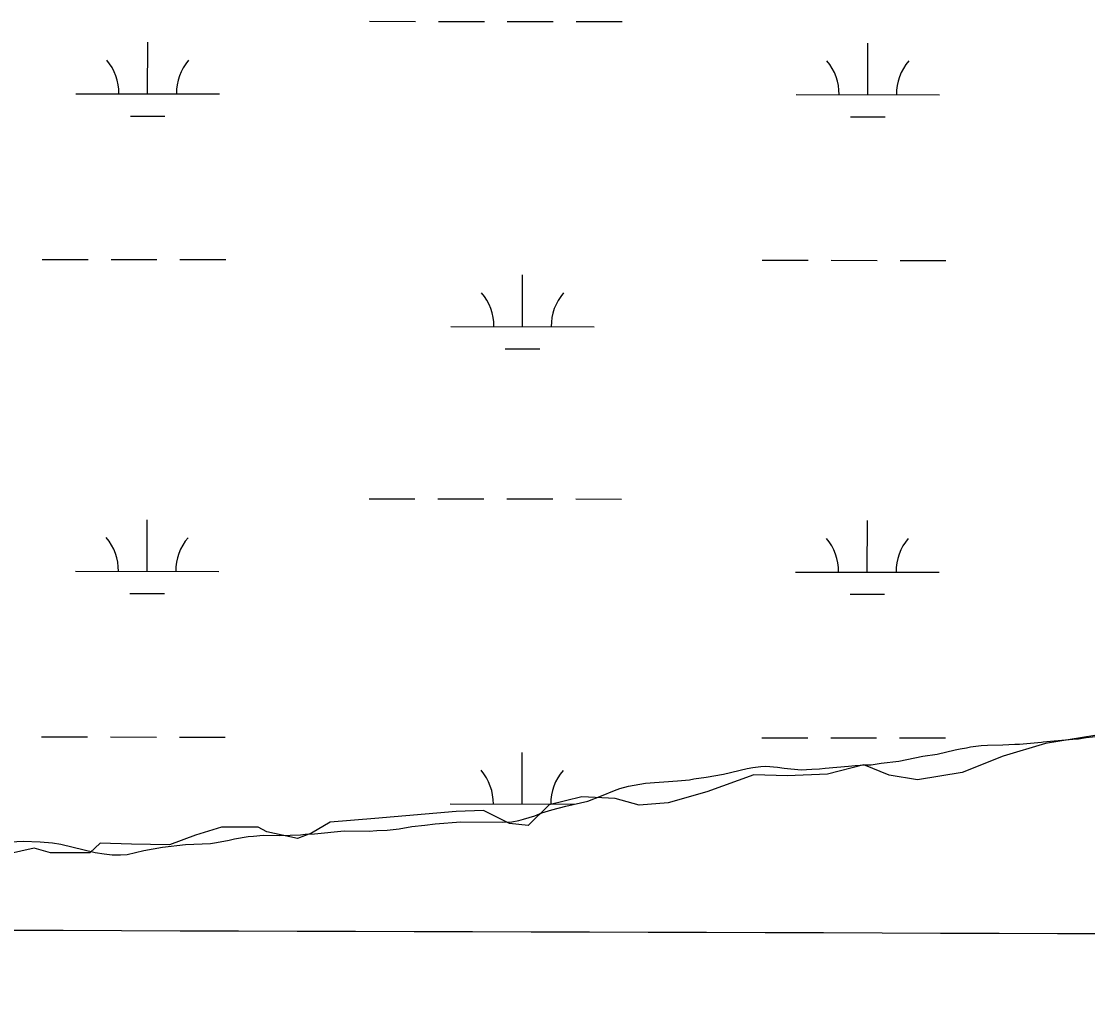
# Model space of a CAD drawing. Extents: x 3148686 to 3186545, y 916144 to 941516.
# Drawn here: x 3169939 to 3170682, y 933582 to 934256 of the extents above; entities that cross this region are included whole.
import ezdxf

# ---------------------------------------------------------------- set-up
doc = ezdxf.new("R2010")
doc.units = 0
for name, color, linetype in [('V-GRID-MAJR', 7, 'Continuous'), ('V-RIVR-EDGE', 7, 'Continuous'), ('V-SITE-VEGE', 7, 'Continuous'), ('V-WETL-SWMP', 7, 'Continuous')]:
    doc.layers.add(name, color=color, linetype=linetype)

msp = doc.modelspace()

# ---------------------------------------------------------------- linework, layer by layer
at = {"layer": 'V-GRID-MAJR'}
msp.add_spline([(3152965.56, 933679.68), (3155575.1, 933670.47), (3160794.17, 933652.63), (3166013.25, 933635.55), (3171232.32, 933619.23), (3176451.4, 933603.67), (3181670.49, 933588.87), (3184280.03, 933581.75)], degree=3, dxfattribs=at)
at = {"layer": 'V-RIVR-EDGE'}
for points in [[(3170687.3, 933758.84), (3170653.05, 933753.22), (3170623.47, 933744.48), (3170594.92, 933733.14), (3170563.79, 933728.03), (3170544.09, 933731.19), (3170526.47, 933738.49), (3170501.05, 933731.81), (3170473.04, 933730.85), (3170449.7, 933731.42), (3170417, 933719.58), (3170390.01, 933711.86), (3170369.78, 933710.36), (3170353.2, 933715.07), (3170329.86, 933716.16), (3170307.03, 933710.51), (3170292.47, 933696.03), (3170279.51, 933697.61), (3170261.38, 933706.48), (3170242.19, 933706), (3170185.65, 933700.96), (3170154.52, 933698.44), (3170141.54, 933690.7), (3170131.68, 933687.09), (3170110.42, 933691.81), (3170104.21, 933694.94), (3170078.8, 933695), (3170060.63, 933689.34), (3170042.46, 933682.64), (3170016.01, 933683.23), (3169994.23, 933683.8), (3169986.95, 933677.07), (3169959.47, 933677.14)], [(3169959.47, 933677.14), (3169948.07, 933680.28), (3169908.63, 933671.56)]]:
    msp.add_lwpolyline(points, dxfattribs=at)
at = {"layer": 'V-SITE-VEGE'}
for p, q in [((3170600.79, 933751), (3170608.12, 933751.84)), ((3170608.12, 933751.84), (3170612.7, 933752.16)), ((3170612.7, 933752.16), (3170623.31, 933752.24)), ((3170623.31, 933752.24), (3170631.73, 933752.89)), ((3170631.73, 933752.89), (3170635.02, 933752.86)), ((3170635.02, 933752.86), (3170650.22, 933754.17)), ((3170650.22, 933754.17), (3170651.51, 933754.53)), ((3170651.51, 933754.53), (3170672.01, 933756.34)), ((3170672.01, 933756.34), (3170676.04, 933756.48)), ((3170676.04, 933756.48), (3170681.35, 933757.35)), ((3170681.35, 933757.35), (3170690.14, 933758.36)), ((3170550.75, 933741.06), (3170567.43, 933744.37)), ((3170567.43, 933744.37), (3170577.51, 933745.92)), ((3170577.51, 933745.92), (3170590.16, 933748.91)), ((3170590.16, 933748.91), (3170593.46, 933749.61)), ((3170593.46, 933749.61), (3170597.86, 933750.29)), ((3170597.86, 933750.29), (3170600.79, 933751)), ((3170448.99, 933736.56), (3170454.67, 933737.24)), ((3170454.67, 933737.24), (3170458.15, 933737.39)), ((3170458.15, 933737.39), (3170466.19, 933736.76)), ((3170499.48, 933736.07), (3170515.77, 933737.37)), ((3170515.77, 933737.37), (3170520.35, 933737.88)), ((3170520.35, 933737.88), (3170527.13, 933738.36)), ((3170527.13, 933738.36), (3170531.52, 933738.5)), ((3170531.52, 933738.5), (3170538.48, 933739.53)), ((3170538.48, 933739.53), (3170550.75, 933741.06)), ((3170407.94, 933728.73), (3170416.55, 933729.93)), ((3170416.55, 933729.93), (3170428.64, 933732)), ((3170428.64, 933732), (3170445.15, 933735.87)), ((3170445.15, 933735.87), (3170448.99, 933736.56)), ((3170466.19, 933736.76), (3170470.94, 933735.98)), ((3170470.94, 933735.98), (3170482.64, 933734.95)), ((3170482.64, 933734.95), (3170490.14, 933735.43)), ((3170490.14, 933735.43), (3170495.45, 933735.56)), ((3170495.45, 933735.56), (3170499.48, 933736.07)), ((3170356.46, 933721.91), (3170362.51, 933723.5)), ((3170362.51, 933723.5), (3170374.24, 933725.58)), ((3170374.24, 933725.58), (3170396.58, 933727.19)), ((3170396.58, 933727.19), (3170405, 933728.03)), ((3170405, 933728.03), (3170407.94, 933728.73)), ((3170334.06, 933713.17), (3170343.6, 933716.73)), ((3170343.6, 933716.73), (3170352.61, 933720.49)), ((3170352.61, 933720.49), (3170356.46, 933721.91)), ((3170308.94, 933707.01), (3170318.84, 933709.66)), ((3170318.84, 933709.66), (3170334.06, 933713.17)), ((3170285.99, 933699.55), (3170289.11, 933700.62)), ((3170289.11, 933700.62), (3170297.19, 933702.92)), ((3170297.19, 933702.92), (3170301.96, 933704.89)), ((3170301.96, 933704.89), (3170308.94, 933707.01)), ((3170143.57, 933690.33), (3170164.27, 933692.32)), ((3170164.27, 933692.32), (3170181.64, 933692.15)), ((3170181.64, 933692.15), (3170186.95, 933692.65)), ((3170186.95, 933692.65), (3170194.09, 933692.95)), ((3170194.09, 933692.95), (3170202.51, 933693.78)), ((3170202.51, 933693.78), (3170211.5, 933695.34)), ((3170211.5, 933695.34), (3170220.47, 933696.35)), ((3170220.47, 933696.35), (3170227.61, 933697.38)), ((3170227.61, 933697.38), (3170245.55, 933698.66)), ((3170245.55, 933698.66), (3170274.46, 933698.38)), ((3170274.46, 933698.38), (3170281.05, 933698.68)), ((3170281.05, 933698.68), (3170285.99, 933699.55)), ((3169919.04, 933684.1), (3169940.45, 933685.17)), ((3169940.45, 933685.17), (3169952.34, 933684.69)), ((3170075.27, 933684.22), (3170084.07, 933685.97)), ((3170084.07, 933685.97), (3170087.74, 933686.85)), ((3170087.74, 933686.85), (3170097.27, 933688.58)), ((3170097.27, 933688.58), (3170100.93, 933688.73)), ((3170100.93, 933688.73), (3170107.89, 933689.39)), ((3170107.89, 933689.39), (3170119.41, 933689.28)), ((3170119.41, 933689.28), (3170133.69, 933689.69)), ((3170133.69, 933689.69), (3170136.98, 933690.02)), ((3170136.98, 933690.02), (3170143.57, 933690.33)), ((3169952.34, 933684.69), (3169960.93, 933684.06)), ((3169960.93, 933684.06), (3169966.78, 933683.09)), ((3169966.78, 933683.09), (3169990.69, 933677.37)), ((3170012.99, 933676.05), (3170024.54, 933678.68)), ((3170024.54, 933678.68), (3170037.56, 933681.12)), ((3170037.56, 933681.12), (3170053.67, 933682.79)), ((3170053.67, 933682.79), (3170071.06, 933683.53)), ((3170071.06, 933683.53), (3170075.27, 933684.22)), ((3169990.69, 933677.37), (3169996.9, 933676.39)), ((3169996.9, 933676.39), (3170002.56, 933675.79)), ((3170002.56, 933675.79), (3170008.42, 933675.73)), ((3170008.42, 933675.73), (3170012.99, 933676.05))]:
    msp.add_line(p, q, dxfattribs=at)
at = {"layer": 'V-WETL-SWMP'}
for p, q in [((3170181.93, 934256.48), (3170213.93, 934256.44)), ((3170229.93, 934256.43), (3170261.93, 934256.39)), ((3170277.93, 934256.38), (3170309.93, 934256.34)), ((3170325.93, 934256.33), (3170357.93, 934256.29)), ((3170027.28, 934205.9), (3170027.32, 934241.9)), ((3170529.19, 934205.37), (3170529.23, 934241.37)), ((3169977.28, 934205.95), (3170077.28, 934205.85)), ((3170479.19, 934205.42), (3170579.19, 934205.32)), ((3170015.27, 934190.48), (3170039.27, 934190.46)), ((3170517.17, 934189.95), (3170541.17, 934189.93)), ((3169953.75, 934090.54), (3169985.75, 934090.51)), ((3170001.75, 934090.49), (3170033.75, 934090.46)), ((3170049.75, 934090.44), (3170081.75, 934090.41)), ((3170455.66, 934090.02), (3170487.66, 934089.98)), ((3170503.66, 934089.97), (3170535.66, 934089.93)), ((3170551.66, 934089.91), (3170583.66, 934089.88)), ((3170288.55, 934043.76), (3170288.58, 934079.76)), ((3170238.55, 934043.81), (3170338.55, 934043.71)), ((3170276.53, 934028.34), (3170300.53, 934028.32)), ((3170181.58, 933923.8), (3170213.58, 933923.77)), ((3170229.58, 933923.75), (3170261.58, 933923.72)), ((3170277.58, 933923.7), (3170309.58, 933923.67)), ((3170325.58, 933923.65), (3170357.58, 933923.62)), ((3170026.93, 933873.22), (3170026.97, 933909.22)), ((3170528.84, 933872.7), (3170528.88, 933908.7)), ((3169976.93, 933873.28), (3170076.93, 933873.17)), ((3170478.84, 933872.75), (3170578.84, 933872.64)), ((3170014.91, 933857.81), (3170038.91, 933857.78)), ((3170516.82, 933857.28), (3170540.82, 933857.25)), ((3169953.4, 933757.87), (3169985.4, 933757.84)), ((3170001.4, 933757.82), (3170033.4, 933757.79)), ((3170049.4, 933757.77), (3170081.4, 933757.74)), ((3170455.31, 933757.34), (3170487.31, 933757.31)), ((3170503.31, 933757.29), (3170535.31, 933757.26)), ((3170551.31, 933757.24), (3170583.31, 933757.21)), ((3170600.79, 933751), (3170608.12, 933751.84)), ((3170600.79, 933751), (3170608.12, 933751.84)), ((3170608.12, 933751.84), (3170612.7, 933752.16)), ((3170608.12, 933751.84), (3170612.7, 933752.16)), ((3170612.7, 933752.16), (3170623.31, 933752.24)), ((3170612.7, 933752.16), (3170623.31, 933752.24)), ((3170623.31, 933752.24), (3170631.73, 933752.89)), ((3170623.31, 933752.24), (3170631.73, 933752.89)), ((3170631.73, 933752.89), (3170635.02, 933752.86)), ((3170631.73, 933752.89), (3170635.02, 933752.86)), ((3170635.02, 933752.86), (3170650.22, 933754.17)), ((3170635.02, 933752.86), (3170650.22, 933754.17)), ((3170650.22, 933754.17), (3170651.5, 933754.53)), ((3170650.22, 933754.17), (3170651.5, 933754.53)), ((3170651.5, 933754.53), (3170672.01, 933756.34)), ((3170651.5, 933754.53), (3170672.01, 933756.34)), ((3170672.01, 933756.34), (3170676.04, 933756.48)), ((3170672.01, 933756.34), (3170676.04, 933756.48)), ((3170676.04, 933756.48), (3170681.35, 933757.35)), ((3170676.04, 933756.48), (3170681.35, 933757.35)), ((3170681.35, 933757.35), (3170690.14, 933758.36)), ((3170681.35, 933757.35), (3170690.14, 933758.36)), ((3170288.2, 933711.09), (3170288.23, 933747.09)), ((3170550.75, 933741.06), (3170567.43, 933744.37)), ((3170550.75, 933741.06), (3170567.43, 933744.37)), ((3170567.43, 933744.37), (3170577.51, 933745.92)), ((3170567.43, 933744.37), (3170577.51, 933745.92)), ((3170577.51, 933745.92), (3170590.16, 933748.9)), ((3170577.51, 933745.92), (3170590.16, 933748.9)), ((3170590.16, 933748.9), (3170593.46, 933749.6)), ((3170590.16, 933748.9), (3170593.46, 933749.6)), ((3170593.46, 933749.6), (3170597.86, 933750.29)), ((3170593.46, 933749.6), (3170597.86, 933750.29)), ((3170597.86, 933750.29), (3170600.79, 933751)), ((3170597.86, 933750.29), (3170600.79, 933751)), ((3170448.99, 933736.56), (3170454.67, 933737.24)), ((3170448.99, 933736.56), (3170454.67, 933737.24)), ((3170454.67, 933737.24), (3170458.15, 933737.39)), ((3170454.67, 933737.24), (3170458.15, 933737.39)), ((3170458.15, 933737.39), (3170466.19, 933736.76)), ((3170458.15, 933737.39), (3170466.19, 933736.76)), ((3170499.48, 933736.07), (3170515.77, 933737.37)), ((3170499.48, 933736.07), (3170515.77, 933737.37)), ((3170515.77, 933737.37), (3170520.35, 933737.88)), ((3170515.77, 933737.37), (3170520.35, 933737.88)), ((3170520.35, 933737.88), (3170527.13, 933738.36)), ((3170520.35, 933737.88), (3170527.13, 933738.36)), ((3170527.13, 933738.36), (3170531.52, 933738.5)), ((3170527.13, 933738.36), (3170531.52, 933738.5)), ((3170531.52, 933738.5), (3170538.48, 933739.53)), ((3170531.52, 933738.5), (3170538.48, 933739.53)), ((3170538.48, 933739.53), (3170550.75, 933741.06)), ((3170538.48, 933739.53), (3170550.75, 933741.06)), ((3170407.93, 933728.73), (3170416.54, 933729.92)), ((3170407.93, 933728.73), (3170416.54, 933729.92)), ((3170416.54, 933729.92), (3170428.64, 933732)), ((3170416.54, 933729.92), (3170428.64, 933732)), ((3170428.64, 933732), (3170445.14, 933735.87)), ((3170428.64, 933732), (3170445.14, 933735.87)), ((3170445.14, 933735.87), (3170448.99, 933736.56)), ((3170445.14, 933735.87), (3170448.99, 933736.56)), ((3170466.19, 933736.76), (3170470.94, 933735.98)), ((3170466.19, 933736.76), (3170470.94, 933735.98)), ((3170470.94, 933735.98), (3170482.64, 933734.95)), ((3170470.94, 933735.98), (3170482.64, 933734.95)), ((3170482.64, 933734.95), (3170490.14, 933735.43)), ((3170482.64, 933734.95), (3170490.14, 933735.43)), ((3170490.14, 933735.43), (3170495.45, 933735.56)), ((3170490.14, 933735.43), (3170495.45, 933735.56)), ((3170495.45, 933735.56), (3170499.48, 933736.07)), ((3170495.45, 933735.56), (3170499.48, 933736.07)), ((3170356.46, 933721.91), (3170362.51, 933723.5)), ((3170356.46, 933721.91), (3170362.51, 933723.5)), ((3170362.51, 933723.5), (3170374.24, 933725.58)), ((3170362.51, 933723.5), (3170374.24, 933725.58)), ((3170374.24, 933725.58), (3170396.58, 933727.19)), ((3170374.24, 933725.58), (3170396.58, 933727.19)), ((3170396.58, 933727.19), (3170405, 933728.02)), ((3170396.58, 933727.19), (3170405, 933728.02)), ((3170405, 933728.02), (3170407.93, 933728.73)), ((3170405, 933728.02), (3170407.93, 933728.73)), ((3170334.06, 933713.17), (3170343.6, 933716.73)), ((3170334.06, 933713.17), (3170343.6, 933716.73)), ((3170343.6, 933716.73), (3170352.61, 933720.49)), ((3170343.6, 933716.73), (3170352.61, 933720.49)), ((3170352.61, 933720.49), (3170356.46, 933721.91)), ((3170352.61, 933720.49), (3170356.46, 933721.91)), ((3170238.2, 933711.14), (3170324.87, 933711.05)), ((3170308.93, 933707.01), (3170318.84, 933709.66)), ((3170308.93, 933707.01), (3170318.84, 933709.66)), ((3170318.84, 933709.66), (3170334.06, 933713.17)), ((3170318.84, 933709.66), (3170334.06, 933713.17)), ((3170285.99, 933699.55), (3170289.11, 933700.62)), ((3170285.99, 933699.55), (3170289.11, 933700.62)), ((3170289.11, 933700.62), (3170297.18, 933702.92)), ((3170289.11, 933700.62), (3170297.18, 933702.92)), ((3170297.18, 933702.92), (3170301.96, 933704.88)), ((3170297.18, 933702.92), (3170301.96, 933704.88)), ((3170301.96, 933704.88), (3170308.93, 933707.01)), ((3170301.96, 933704.88), (3170308.93, 933707.01)), ((3170143.57, 933690.33), (3170164.26, 933692.32)), ((3170143.57, 933690.33), (3170164.26, 933692.32)), ((3170164.26, 933692.32), (3170181.64, 933692.15)), ((3170164.26, 933692.32), (3170181.64, 933692.15)), ((3170181.64, 933692.15), (3170186.95, 933692.65)), ((3170181.64, 933692.15), (3170186.95, 933692.65)), ((3170186.95, 933692.65), (3170194.09, 933692.94)), ((3170186.95, 933692.65), (3170194.09, 933692.94)), ((3170194.09, 933692.94), (3170202.51, 933693.78)), ((3170194.09, 933692.94), (3170202.51, 933693.78)), ((3170202.51, 933693.78), (3170211.49, 933695.34)), ((3170202.51, 933693.78), (3170211.49, 933695.34)), ((3170211.49, 933695.34), (3170220.47, 933696.35)), ((3170211.49, 933695.34), (3170220.47, 933696.35)), ((3170220.47, 933696.35), (3170227.61, 933697.37)), ((3170220.47, 933696.35), (3170227.61, 933697.37)), ((3170227.61, 933697.37), (3170245.55, 933698.66)), ((3170227.61, 933697.37), (3170245.55, 933698.66)), ((3170245.55, 933698.66), (3170274.45, 933698.38)), ((3170245.55, 933698.66), (3170274.45, 933698.38)), ((3170274.45, 933698.38), (3170281.04, 933698.68)), ((3170274.45, 933698.38), (3170281.04, 933698.68)), ((3170281.04, 933698.68), (3170285.99, 933699.55)), ((3170281.04, 933698.68), (3170285.99, 933699.55)), ((3169919.04, 933684.1), (3169940.45, 933685.17)), ((3169919.04, 933684.1), (3169940.45, 933685.17)), ((3169940.45, 933685.17), (3169952.34, 933684.69)), ((3169940.45, 933685.17), (3169952.34, 933684.69)), ((3170075.27, 933684.22), (3170084.07, 933685.97)), ((3170075.27, 933684.22), (3170084.07, 933685.97)), ((3170084.07, 933685.97), (3170087.74, 933686.85)), ((3170084.07, 933685.97), (3170087.74, 933686.85)), ((3170087.74, 933686.85), (3170097.27, 933688.58)), ((3170087.74, 933686.85), (3170097.27, 933688.58)), ((3170097.27, 933688.58), (3170100.93, 933688.73)), ((3170097.27, 933688.58), (3170100.93, 933688.73)), ((3170100.93, 933688.73), (3170107.89, 933689.39)), ((3170100.93, 933688.73), (3170107.89, 933689.39)), ((3170107.89, 933689.39), (3170119.41, 933689.28)), ((3170107.89, 933689.39), (3170119.41, 933689.28)), ((3170119.41, 933689.28), (3170133.69, 933689.69)), ((3170119.41, 933689.28), (3170133.69, 933689.69)), ((3170133.69, 933689.69), (3170136.98, 933690.02)), ((3170133.69, 933689.69), (3170136.98, 933690.02)), ((3170136.98, 933690.02), (3170143.57, 933690.33)), ((3170136.98, 933690.02), (3170143.57, 933690.33)), ((3169952.34, 933684.69), (3169960.93, 933684.06)), ((3169952.34, 933684.69), (3169960.93, 933684.06)), ((3169960.93, 933684.06), (3169966.78, 933683.09)), ((3169960.93, 933684.06), (3169966.78, 933683.09)), ((3169966.78, 933683.09), (3169990.69, 933677.36)), ((3169966.78, 933683.09), (3169990.69, 933677.36)), ((3170012.99, 933676.05), (3170024.54, 933678.68)), ((3170012.99, 933676.05), (3170024.54, 933678.68)), ((3170024.54, 933678.68), (3170037.56, 933681.12)), ((3170024.54, 933678.68), (3170037.56, 933681.12)), ((3170037.56, 933681.12), (3170053.67, 933682.79)), ((3170037.56, 933681.12), (3170053.67, 933682.79)), ((3170053.67, 933682.79), (3170071.06, 933683.53)), ((3170053.67, 933682.79), (3170071.06, 933683.53)), ((3170071.06, 933683.53), (3170075.27, 933684.22)), ((3170071.06, 933683.53), (3170075.27, 933684.22)), ((3169990.69, 933677.36), (3169996.9, 933676.39)), ((3169990.69, 933677.36), (3169996.9, 933676.39)), ((3169996.9, 933676.39), (3170002.56, 933675.79)), ((3169996.9, 933676.39), (3170002.56, 933675.79)), ((3170002.56, 933675.79), (3170008.42, 933675.73)), ((3170002.56, 933675.79), (3170008.42, 933675.73)), ((3170008.42, 933675.73), (3170012.99, 933676.05)), ((3170008.42, 933675.73), (3170012.99, 933676.05))]:
    msp.add_line(p, q, dxfattribs=at)
for centre, start, end in [((3169972.04, 934206.43), 359.16781, 40.71147), ((3170082.52, 934206.32), 139.1678, 180.71146), ((3170473.95, 934205.9), 359.16781, 40.71147), ((3170584.43, 934205.79), 139.1678, 180.71146), ((3170233.3, 934044.3), 359.16781, 40.71147), ((3170343.79, 934044.18), 139.1678, 180.71146), ((3169971.69, 933873.76), 359.16781, 40.71147), ((3170082.17, 933873.64), 139.1678, 180.71146), ((3170473.6, 933873.23), 359.16781, 40.71147), ((3170584.08, 933873.11), 139.1678, 180.71146), ((3170232.95, 933711.62), 359.16781, 40.71147), ((3170343.44, 933711.5), 139.1678, 180.71146)]:
    msp.add_arc(centre, 35.25, start, end, dxfattribs=at)

doc.saveas('drawing.dxf')
